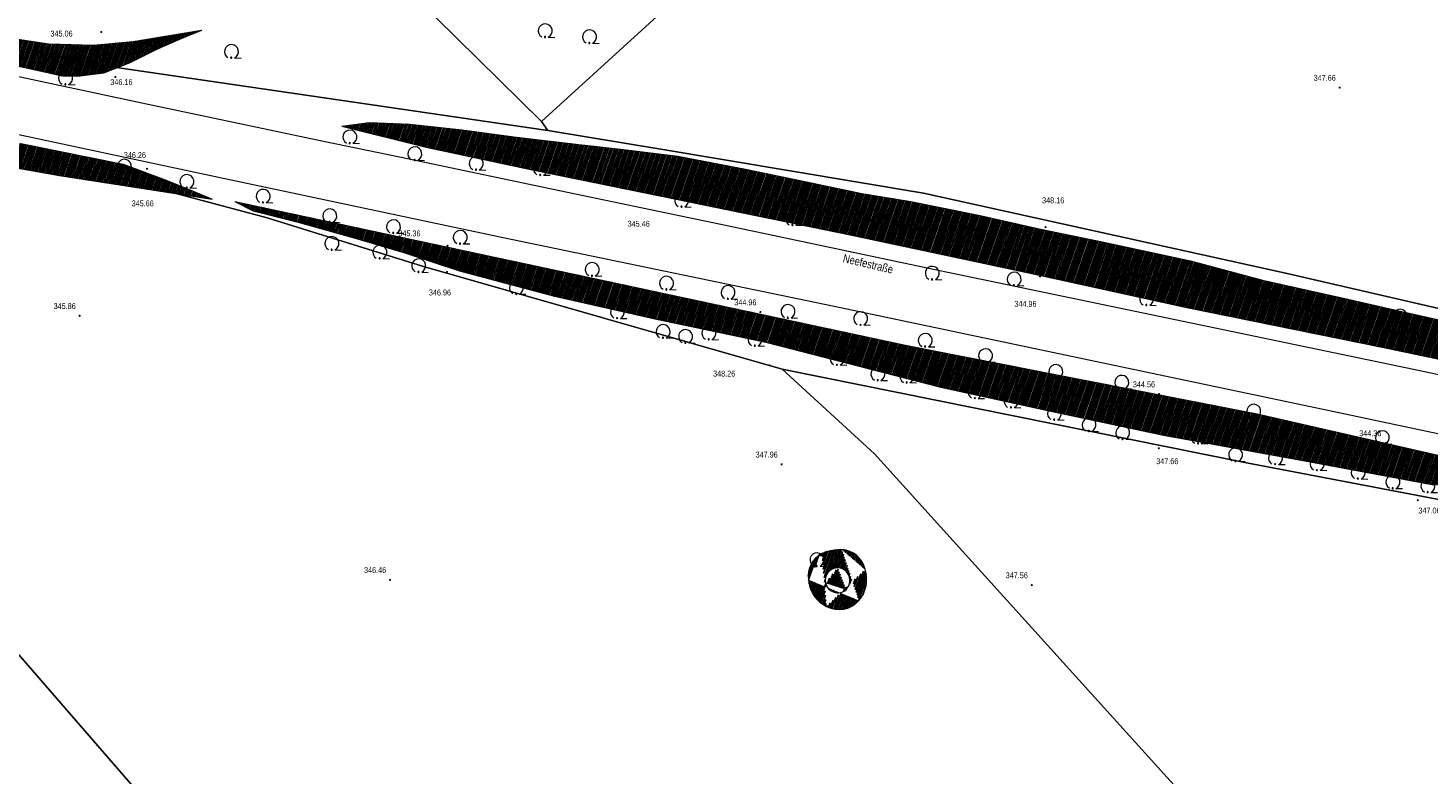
# Model space of a CAD drawing. Header units: metres. Extents: x 345144 to 348639, y 5629211 to 5635235.
# Tile 816 of 1056: x 347616 to 347776, y 5630323 to 5630408. Entities that reach past the tile are written whole.
import ezdxf

# ---------------------------------------------------------------- set-up
doc = ezdxf.new("R2010")
doc.units = ezdxf.units.M
doc.header["$MEASUREMENT"] = 0
for name, color, linetype in [('028 Geländeform', 7, 'Continuous'), ('028 Geländeform Ausg.', 7, 'Continuous'), ('081-083 Topographie', 7, 'Continuous'), ('AX Flurstück', 7, 'Continuous'), ('Definitionslinie', 7, 'Continuous'), ('Strasse Lokation', 7, 'Continuous')]:
    doc.layers.add(name, color=color, linetype=linetype)
doc.styles.add('ARIAL', font='arial.ttf', dxfattribs={"height": 1})
pattern_1 = [(250.9552151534, (0, 0), (0.1890527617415, -0.065261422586), [])]

# ---------------------------------------------------------------- blocks, each defined once
blk = doc.blocks.new('alk_043x_nrw')
h = blk.add_hatch(color=7)
edge = h.paths.add_edge_path(flags=0)
edge.add_arc((0, 0), 1, 180, 360, ccw=False)
edge.add_arc((0, 0), 1, 0, 180, ccw=False)
blk = doc.blocks.new('alk_7100_nrwx2')
at = {"true_color": 0x2e2e2e}
h = blk.add_hatch(color=250, dxfattribs=at)
edge = h.paths.add_edge_path(flags=0)
edge.add_arc((0.024073, -0.597267), 0.057254, 180, 360, ccw=False)
edge.add_arc((0.024073, -0.597267), 0.057255, 0, 180, ccw=False)
at = {"color": 250, "lineweight": 5, "true_color": 0x2e2e2e, "flags": 128}
blk.add_lwpolyline([(0.349382, -0.597267), (1, -0.597267)], dxfattribs=at)
at = {"color": 250, "lineweight": 5, "true_color": 0x2e2e2e}
for centre, radius, start, end in [((0.024073, 0.012362), 0.690995, -61.91481688, -118.08518312), ((0.024073, -0.597267), 0.057255, 0, 180), ((0.024073, -0.597267), 0.057254, 180, 0)]:
    blk.add_arc(centre, radius, start, end, dxfattribs=at)

msp = doc.modelspace()

# ---------------------------------------------------------------- hatches: boundary and pattern name
at = {"layer": '028 Geländeform', "true_color": 0xb27500}
h = msp.add_hatch(dxfattribs=at)
h.set_pattern_fill('_USER', color=44, scale=0.2, angle=250.95521515, style=0, pattern_type=0)
h.set_pattern_definition(pattern_1)
h.paths.add_polyline_path([(347549.382, 5630417.785), (347527.337, 5630422.64), (347527.337, 5630422.64), (347523.772, 5630423.452), (347523.772, 5630423.452), (347523.725, 5630428.59), (347523.725, 5630428.59), (347531.372, 5630426.584), (347531.372, 5630426.584), (347537.964, 5630424.582), (347537.964, 5630424.582), (347546.452, 5630422.07), (347546.452, 5630422.07), (347555.484, 5630420.023), (347555.484, 5630420.023), (347564.955, 5630417.353), (347564.955, 5630417.353), (347576.861, 5630414.574), (347576.861, 5630414.574), (347590.439, 5630411.596), (347590.439, 5630411.596), (347599.309, 5630409.63), (347599.309, 5630409.63), (347607.208, 5630408.326), (347607.208, 5630408.326), (347613.25, 5630407.166), (347613.25, 5630407.166), (347618.286, 5630406.406), (347618.286, 5630406.406), (347623.389, 5630406.279), (347623.389, 5630406.279), (347627.965, 5630406.686), (347627.965, 5630406.686), (347635.73, 5630407.987), (347635.73, 5630407.987), (347633.656, 5630407.13), (347633.656, 5630407.13), (347630.683, 5630405.843), (347630.683, 5630405.843), (347627.555, 5630404.281), (347627.555, 5630404.281), (347624.584, 5630403.111), (347624.584, 5630403.111), (347621.567, 5630402.731), (347621.567, 5630402.731), (347619.857, 5630402.771), (347619.857, 5630402.771), (347595.737, 5630408.083), (347595.737, 5630408.083), (347570.035, 5630413.636), (347570.035, 5630413.636)], flags=0)
h = msp.add_hatch(dxfattribs=at)
h.set_pattern_fill('_USER', color=44, scale=0.2, angle=250.95521515, style=0, pattern_type=0)
h.set_pattern_definition(pattern_1)
h.paths.add_polyline_path([(347547.044, 5630406.51), (347547.07, 5630407.117), (347547.07, 5630407.117), (347547.861, 5630408.062), (347547.861, 5630408.062), (347550.608, 5630408.053), (347550.608, 5630408.053), (347559.277, 5630406.856), (347559.277, 5630406.856), (347566.211, 5630405.387), (347566.211, 5630405.387), (347573.141, 5630403.82), (347573.141, 5630403.82), (347580.758, 5630402.087), (347580.758, 5630402.087), (347589.007, 5630400.349), (347589.007, 5630400.349), (347597.295, 5630398.682), (347597.295, 5630398.682), (347607.401, 5630396.637), (347607.401, 5630396.637), (347615.114, 5630395.054), (347615.114, 5630395.054), (347626.754, 5630392.68), (347626.754, 5630392.68), (347631.577, 5630390.905), (347631.577, 5630390.905), (347634.77, 5630389.592), (347634.77, 5630389.592), (347619.407, 5630392.506), (347619.407, 5630392.506), (347596.508, 5630397.307), (347596.508, 5630397.307), (347585.99, 5630399.373), (347585.99, 5630399.373), (347574.589, 5630401.361), (347574.589, 5630401.361), (347548.747, 5630406.21), (347548.747, 5630406.21)], flags=0)
h = msp.add_hatch(dxfattribs=at)
h.set_pattern_fill('_USER', color=44, scale=0.2, angle=250.95521515, style=0, pattern_type=0)
h.set_pattern_definition(pattern_1)
h.paths.add_polyline_path([(347547.402, 5630404.898), (347547.121, 5630405.587), (347547.121, 5630405.587), (347547.035, 5630406.309), (347547.035, 5630406.309), (347547.044, 5630406.51), (347547.044, 5630406.51), (347548.747, 5630406.21), (347548.747, 5630406.21), (347574.589, 5630401.361), (347574.589, 5630401.361), (347585.99, 5630399.373), (347585.99, 5630399.373), (347596.508, 5630397.307), (347596.508, 5630397.307), (347619.407, 5630392.506), (347619.407, 5630392.506), (347634.77, 5630389.592), (347634.77, 5630389.592), (347636.938, 5630388.699), (347636.938, 5630388.699), (347619.518, 5630391.407), (347619.518, 5630391.407), (347610.882, 5630392.912), (347610.882, 5630392.912), (347600.172, 5630394.938), (347600.172, 5630394.938), (347588.955, 5630397.22), (347588.955, 5630397.22), (347582.513, 5630398.637), (347582.513, 5630398.637), (347577.128, 5630399.602), (347577.128, 5630399.602), (347571.855, 5630400.225), (347571.855, 5630400.225), (347566.469, 5630401.109), (347566.469, 5630401.109), (347559.389, 5630402.192), (347559.389, 5630402.192), (347555.039, 5630403.098), (347555.039, 5630403.098), (347550.804, 5630403.814), (347550.804, 5630403.814), (347548.014, 5630404.305), (347548.014, 5630404.305)], flags=0)
h = msp.add_hatch(dxfattribs=at)
h.set_pattern_fill('_USER', color=44, scale=0.2, angle=250.95521515, style=0, pattern_type=0)
h.set_pattern_definition(pattern_1)
h.paths.add_polyline_path([(347748.507, 5630381.66), (347748.095, 5630376.322), (347748.095, 5630376.322), (347730.235, 5630380.256), (347730.235, 5630380.256), (347709.877, 5630384.584), (347709.877, 5630384.584), (347688.188, 5630389.02), (347688.188, 5630389.02), (347673.099, 5630392.121), (347673.099, 5630392.121), (347661.35, 5630394.624), (347661.35, 5630394.624), (347651.697, 5630397.016), (347651.697, 5630397.016), (347654.887, 5630397.424), (347654.887, 5630397.424), (347659.437, 5630397.263), (347659.437, 5630397.263), (347665.388, 5630396.618), (347665.388, 5630396.618), (347671.327, 5630395.795), (347671.327, 5630395.795), (347678.737, 5630394.932), (347678.737, 5630394.932), (347683.826, 5630394.358), (347683.826, 5630394.358), (347690.027, 5630393.584), (347690.027, 5630393.584), (347697.754, 5630392.114), (347697.754, 5630392.114), (347704.714, 5630390.657), (347704.714, 5630390.657), (347711.013, 5630389.356), (347711.013, 5630389.356), (347716.603, 5630388.426), (347716.603, 5630388.426), (347724.522, 5630386.828), (347724.522, 5630386.828), (347731.267, 5630385.288), (347731.267, 5630385.288), (347738.616, 5630383.767), (347738.616, 5630383.767)], flags=0)
h = msp.add_hatch(dxfattribs=at)
h.set_pattern_fill('_USER', color=44, scale=0.2, angle=250.95521515, style=0, pattern_type=0)
h.set_pattern_definition(pattern_1)
h.paths.add_polyline_path([(347882.734, 5630336.423), (347868.229, 5630338.834), (347868.229, 5630338.834), (347846.226, 5630343.129), (347846.226, 5630343.129), (347829.909, 5630346.011), (347829.909, 5630346.011), (347810.56, 5630349.669), (347810.56, 5630349.669), (347791.915, 5630353.324), (347791.915, 5630353.324), (347776.281, 5630356.1), (347776.281, 5630356.1), (347761.738, 5630358.788), (347761.738, 5630358.788), (347745.457, 5630361.773), (347745.457, 5630361.773), (347732.593, 5630364.509), (347732.593, 5630364.509), (347720.023, 5630367.238), (347720.023, 5630367.238), (347700.08, 5630372.379), (347700.08, 5630372.379), (347687.262, 5630375.069), (347687.262, 5630375.069), (347675.824, 5630377.651), (347675.824, 5630377.651), (347665.144, 5630380.527), (347665.144, 5630380.527), (347658.799, 5630382.593), (347658.799, 5630382.593), (347653.238, 5630384.259), (347653.238, 5630384.259), (347646.72, 5630386.055), (347646.72, 5630386.055), (347641.598, 5630387.342), (347641.598, 5630387.342), (347639.504, 5630388.438), (347639.504, 5630388.438), (347716.335, 5630371.974), (347716.335, 5630371.974), (347756.141, 5630364.19), (347756.141, 5630364.19), (347787.085, 5630357.105), (347787.085, 5630357.105), (347808.588, 5630352.96), (347808.588, 5630352.96), (347824.134, 5630349.636), (347824.134, 5630349.636), (347835.287, 5630347.647), (347835.287, 5630347.647), (347843.426, 5630345.786), (347843.426, 5630345.786), (347850.108, 5630344.273), (347850.108, 5630344.273), (347856.464, 5630343.247), (347856.464, 5630343.247), (347863.022, 5630341.697), (347863.022, 5630341.697), (347868.412, 5630340.489), (347868.412, 5630340.489), (347875.568, 5630339.323), (347875.568, 5630339.323), (347884.688, 5630337.049), (347884.688, 5630337.049)], flags=0)
h = msp.add_hatch(dxfattribs=at)
h.set_pattern_fill('_USER', color=44, scale=0.2, angle=250.95521515, style=0, pattern_type=0)
h.set_pattern_definition(pattern_1)
h.paths.add_polyline_path([(347848.235, 5630357.622), (347856.231, 5630355.705), (347856.231, 5630355.705), (347880.098, 5630349.951), (347880.098, 5630349.951), (347885.344, 5630348.832), (347885.344, 5630348.832), (347890.374, 5630346.374), (347890.374, 5630346.374), (347881.847, 5630348.059), (347881.847, 5630348.059), (347864.488, 5630351.597), (347864.488, 5630351.597), (347843.585, 5630356.199), (347843.585, 5630356.199), (347817.992, 5630361.615), (347817.992, 5630361.615), (347798.056, 5630365.982), (347798.056, 5630365.982), (347770.367, 5630371.797), (347770.367, 5630371.797), (347748.095, 5630376.322), (347748.095, 5630376.322), (347748.507, 5630381.66), (347748.507, 5630381.66), (347756.734, 5630379.465), (347756.734, 5630379.465), (347766.46, 5630377.276), (347766.46, 5630377.276), (347773.946, 5630375.569), (347773.946, 5630375.569), (347779.813, 5630374.259), (347779.813, 5630374.259), (347788.387, 5630372.071), (347788.387, 5630372.071), (347797.941, 5630369.917), (347797.941, 5630369.917), (347806.979, 5630367.611), (347806.979, 5630367.611), (347817.485, 5630365.21), (347817.485, 5630365.21), (347825.834, 5630363.127), (347825.834, 5630363.127), (347832.766, 5630361.303), (347832.766, 5630361.303), (347837.526, 5630360.73), (347837.526, 5630360.73), (347841.244, 5630359.589), (347841.244, 5630359.589)], flags=0)
h = msp.add_hatch(dxfattribs=at)
h.set_pattern_fill('_USER', color=44, scale=0.2, angle=250.95521515, style=0, pattern_type=0)
h.set_pattern_definition(pattern_1)
edge = h.paths.add_edge_path(flags=0)
edge.add_arc((347708.563, 5630345.821), 2.893666, 11.98963493, 86.4137847, ccw=False)
edge.add_arc((347707.961, 5630345.284), 3.615753, -41.16505564, 18.34475089, ccw=False)
edge.add_arc((347708.423, 5630344.808), 2.955134, 241.25801111, 319.88660359, ccw=False)
edge.add_arc((347708.659, 5630345.568), 3.738295, 184.7572769, 243.6885593, ccw=False)
edge.add_arc((347707.906, 5630345.644), 2.996962, 118.6516555, 187.40008709, ccw=False)
edge.add_line((347706.469, 5630348.274), (347706.60525, 5630348.332375))
edge.add_line((347706.60525, 5630348.332375), (347706.742984, 5630348.382953))
edge.add_line((347706.742984, 5630348.382953), (347706.880719, 5630348.433531))
edge.add_line((347706.880719, 5630348.433531), (347707.019938, 5630348.476313))
edge.add_line((347707.019938, 5630348.476313), (347707.159156, 5630348.519094))
edge.add_line((347707.159156, 5630348.519094), (347707.299859, 5630348.554078))
edge.add_line((347707.299859, 5630348.554078), (347707.440563, 5630348.589063))
edge.add_line((347707.440563, 5630348.589063), (347707.58275, 5630348.61625))
edge.add_line((347707.58275, 5630348.61625), (347707.724937, 5630348.643437))
edge.add_line((347707.724937, 5630348.643437), (347707.868609, 5630348.662828))
edge.add_line((347707.868609, 5630348.662828), (347708.012281, 5630348.682219))
edge.add_line((347708.012281, 5630348.682219), (347708.157438, 5630348.693813))
edge.add_line((347708.157438, 5630348.693813), (347708.302594, 5630348.705406))
edge.add_line((347708.302594, 5630348.705406), (347708.449234, 5630348.709203))
edge.add_line((347708.449234, 5630348.709203), (347708.595875, 5630348.713))
edge.add_line((347708.595875, 5630348.713), (347708.744, 5630348.709))
edge = h.paths.add_edge_path(flags=0)
edge.add_arc((347708.209, 5630345.171), 1.462358, -45.80302986, 87.53086974, ccw=False)
edge.add_arc((347708.3, 5630345.227), 1.443629, 193.98812004, 310.05457115, ccw=False)
edge.add_arc((347708.285, 5630345.208), 1.424744, 90.52305087, 193.39249776, ccw=False)

# ---------------------------------------------------------------- linework, layer by layer
at = {"layer": '081-083 Topographie', "color": 7, "linetype": 'Continuous', "lineweight": 5, "flags": 128}
for points in [[(347491.633, 5630421.961), (347512.068, 5630417.724), (347512.068, 5630417.724), (347529.284, 5630414.008), (347529.284, 5630414.008), (347552.128, 5630409.249), (347552.128, 5630409.249), (347584.397, 5630402.339), (347584.397, 5630402.339), (347610.726, 5630396.948), (347610.726, 5630396.948), (347637.853, 5630391.147), (347637.853, 5630391.147), (347670.106, 5630384.327), (347670.106, 5630384.327), (347707.856, 5630376.464), (347707.856, 5630376.464), (347764.914, 5630364.472), (347764.914, 5630364.472), (347825.109, 5630351.665), (347825.109, 5630351.665), (347890.999, 5630337.685)], [(347612.321, 5630403.238), (347628.901, 5630399.672), (347628.901, 5630399.672), (347649.608, 5630395.304), (347649.608, 5630395.304), (347658.303, 5630393.515), (347658.303, 5630393.515), (347678.177, 5630389.352), (347678.177, 5630389.352), (347695.679, 5630385.695), (347695.679, 5630385.695), (347719.918, 5630380.555), (347719.918, 5630380.555), (347739.452, 5630376.5), (347739.452, 5630376.5), (347773.965, 5630369.303), (347773.965, 5630369.303), (347815.482, 5630360.501)]]:
    msp.add_lwpolyline(points, dxfattribs=at)
at = {"layer": 'AX Flurstück', "color": 8, "linetype": 'Continuous', "lineweight": 13, "true_color": 0x808080, "flags": 128}
for points in [[(347564.004, 5630505.285), (347603.391, 5630465.886), (347616.716, 5630453.37), (347640.746, 5630430.8), (347674.489, 5630397.548), (347675.203, 5630396.545), (347622.61, 5630404.208), (347589.98, 5630411.775), (347561.895, 5630418.094), (347521.558, 5630428.352), (347511.41, 5630430.318), (347504.375, 5630436.319), (347483.663, 5630454.501), (347465.818, 5630471.512), (347442.118, 5630496.732), (347420.089, 5630521.732)], [(347685.565, 5630507.151), (347689.817, 5630511.811), (347698.646, 5630503.748), (347711.249, 5630491.318), (347711.482, 5630492.609), (347721.33, 5630483.043), (347742.465, 5630459.91), (347718.828, 5630438.19), (347695.239, 5630416.514), (347674.489, 5630397.548), (347640.746, 5630430.8), (347616.716, 5630453.37), (347653.92, 5630487.102), (347683.623, 5630514.034), (347684.434, 5630514.772), (347686.804, 5630514.496), (347687.953, 5630513.478), (347683.732, 5630508.836), (347680.915, 5630505.739), (347682.737, 5630504.044), (347685.565, 5630507.151)], [(347267.193, 5630482.046), (347300.993, 5630475.68), (347348.853, 5630466.026), (347375.151, 5630458.32), (347397.94, 5630452.137), (347428.716, 5630446.266), (347465.231, 5630440.093), (347511.41, 5630430.318), (347521.558, 5630428.352), (347561.895, 5630418.094), (347589.98, 5630411.775), (347622.61, 5630404.208), (347675.203, 5630396.545), (347688.099, 5630394.383), (347718.045, 5630389.365), (347759.561, 5630380.213), (347805.521, 5630369.611)], [(347801.383, 5630349.756), (347754.722, 5630358.635), (347701.95, 5630369.295), (347661.034, 5630380.99), (347643.197, 5630386.554), (347617.846, 5630393.32), (347596.877, 5630396.452), (347560.813, 5630403.236), (347543.654, 5630406.067), (347498.522, 5630415.248), (347461.786, 5630423.768), (347438.3, 5630429.454), (347425.355, 5630432.272), (347397.821, 5630438.783), (347369.171, 5630441.865), (347344.275, 5630447.39), (347296.45, 5630457.983), (347263.611, 5630465.084)], [(347742.465, 5630459.91), (347774.311, 5630424.564), (347778.595, 5630420.157), (347800.971, 5630395.292), (347815.983, 5630380.073), (347832.751, 5630362.741), (347805.521, 5630369.611), (347759.561, 5630380.213), (347718.045, 5630389.365), (347688.099, 5630394.383), (347675.203, 5630396.545), (347674.489, 5630397.548), (347695.239, 5630416.514), (347718.828, 5630438.19), (347742.465, 5630459.91)], [(347517.02, 5630303.555), (347489.973, 5630330.904), (347468.822, 5630349.627), (347439.848, 5630373.162), (347405.231, 5630398.837), (347369.171, 5630441.865), (347397.821, 5630438.783), (347425.355, 5630432.272), (347438.3, 5630429.454), (347461.786, 5630423.768), (347498.522, 5630415.248), (347543.654, 5630406.067), (347557.103, 5630394.969), (347594.563, 5630359.909), (347607.693, 5630344.945), (347637.587, 5630310.521)], [(347637.587, 5630310.521), (347607.693, 5630344.945), (347594.563, 5630359.909), (347557.103, 5630394.969), (347543.654, 5630406.067), (347560.813, 5630403.236), (347596.877, 5630396.452), (347617.846, 5630393.32), (347643.197, 5630386.554), (347661.034, 5630380.99), (347701.95, 5630369.295), (347712.462, 5630359.623), (347746.183, 5630322.314)], [(347830.284, 5630344.379), (347854.214, 5630340.555), (347874.314, 5630319.785), (347901.421, 5630292.657), (347925.246, 5630266.763), (347951.537, 5630244.941), (347899.556, 5630200.422), (347881.242, 5630214.415), (347842.401, 5630243.176), (347801.818, 5630272.224), (347765.359, 5630301.715), (347746.183, 5630322.314), (347712.462, 5630359.623), (347701.95, 5630369.295), (347754.722, 5630358.635), (347801.383, 5630349.756), (347830.284, 5630344.379)]]:
    msp.add_lwpolyline(points, dxfattribs=at)
at = {"layer": 'Definitionslinie', "color": 44, "linetype": 'Continuous', "lineweight": 5, "true_color": 0xb27500, "flags": 128}
for points in [[(347595.737, 5630408.083), (347619.857, 5630402.771)], [(347613.25, 5630407.166), (347618.286, 5630406.406)], [(347623.389, 5630406.279), (347627.965, 5630406.686)], [(347627.965, 5630406.686), (347635.73, 5630407.987)], [(347630.683, 5630405.843), (347633.656, 5630407.13)], [(347633.656, 5630407.13), (347635.73, 5630407.987)], [(347618.286, 5630406.406), (347623.389, 5630406.279)], [(347627.555, 5630404.281), (347630.683, 5630405.843)], [(347624.584, 5630403.111), (347627.555, 5630404.281)], [(347619.857, 5630402.771), (347621.567, 5630402.731)], [(347621.567, 5630402.731), (347624.584, 5630403.111)], [(347596.508, 5630397.307), (347619.407, 5630392.506)], [(347596.508, 5630397.307), (347619.407, 5630392.506)], [(347651.697, 5630397.016), (347654.887, 5630397.424)], [(347654.887, 5630397.424), (347659.437, 5630397.263)], [(347659.437, 5630397.263), (347665.388, 5630396.618)], [(347651.697, 5630397.016), (347661.35, 5630394.624)], [(347665.388, 5630396.618), (347671.327, 5630395.795)], [(347671.327, 5630395.795), (347678.737, 5630394.932)], [(347615.114, 5630395.054), (347626.754, 5630392.68)], [(347661.35, 5630394.624), (347673.099, 5630392.121)], [(347678.737, 5630394.932), (347683.826, 5630394.358)], [(347683.826, 5630394.358), (347690.027, 5630393.584)], [(347610.882, 5630392.912), (347619.518, 5630391.407)], [(347619.407, 5630392.506), (347634.77, 5630389.592)], [(347619.407, 5630392.506), (347634.77, 5630389.592)], [(347626.754, 5630392.68), (347631.577, 5630390.905)], [(347690.027, 5630393.584), (347697.754, 5630392.114)], [(347619.518, 5630391.407), (347636.938, 5630388.699)], [(347631.577, 5630390.905), (347634.77, 5630389.592)], [(347673.099, 5630392.121), (347688.188, 5630389.02)], [(347697.754, 5630392.114), (347704.714, 5630390.657)], [(347704.714, 5630390.657), (347711.013, 5630389.356)], [(347634.77, 5630389.592), (347636.938, 5630388.699)], [(347711.013, 5630389.356), (347716.603, 5630388.426)], [(347639.504, 5630388.438), (347641.598, 5630387.342)], [(347639.504, 5630388.438), (347716.335, 5630371.974)], [(347688.188, 5630389.02), (347709.877, 5630384.584)], [(347716.603, 5630388.426), (347724.522, 5630386.828)], [(347641.598, 5630387.342), (347646.72, 5630386.055)], [(347646.72, 5630386.055), (347653.238, 5630384.259)], [(347724.522, 5630386.828), (347731.267, 5630385.288)], [(347653.238, 5630384.259), (347658.799, 5630382.593)], [(347709.877, 5630384.584), (347730.235, 5630380.256)], [(347731.267, 5630385.288), (347738.616, 5630383.767)], [(347738.616, 5630383.767), (347748.507, 5630381.66)], [(347658.799, 5630382.593), (347665.144, 5630380.527)], [(347748.095, 5630376.322), (347748.507, 5630381.66)], [(347748.095, 5630376.322), (347748.507, 5630381.66)], [(347748.507, 5630381.66), (347756.734, 5630379.465)], [(347665.144, 5630380.527), (347675.824, 5630377.651)], [(347730.235, 5630380.256), (347748.095, 5630376.322)], [(347756.734, 5630379.465), (347766.46, 5630377.276)], [(347675.824, 5630377.651), (347687.262, 5630375.069)], [(347748.095, 5630376.322), (347770.367, 5630371.797)], [(347766.46, 5630377.276), (347773.946, 5630375.569)], [(347687.262, 5630375.069), (347700.08, 5630372.379)], [(347773.946, 5630375.569), (347779.813, 5630374.259)], [(347700.08, 5630372.379), (347720.023, 5630367.238)], [(347716.335, 5630371.974), (347756.141, 5630364.19)], [(347770.367, 5630371.797), (347798.056, 5630365.982)], [(347720.023, 5630367.238), (347732.593, 5630364.509)], [(347732.593, 5630364.509), (347745.457, 5630361.773)], [(347756.141, 5630364.19), (347787.085, 5630357.105)], [(347745.457, 5630361.773), (347761.738, 5630358.788)], [(347761.738, 5630358.788), (347776.281, 5630356.1)], [(347706.469, 5630348.274), (347706.60525, 5630348.332375), (347706.742984, 5630348.382953), (347706.880719, 5630348.433531), (347707.019938, 5630348.476313), (347707.159156, 5630348.519094), (347707.299859, 5630348.554078), (347707.440563, 5630348.589063), (347707.58275, 5630348.61625), (347707.724937, 5630348.643437), (347707.868609, 5630348.662828), (347708.012281, 5630348.682219), (347708.157438, 5630348.693813), (347708.302594, 5630348.705406), (347708.449234, 5630348.709203), (347708.595875, 5630348.713), (347708.744, 5630348.709)]]:
    msp.add_lwpolyline(points, dxfattribs=at)
at = {"layer": 'Definitionslinie', "color": 7, "linetype": 'Continuous', "lineweight": 5, "flags": 128}
for points in [[(347612.321, 5630403.238), (347628.901, 5630399.672)], [(347628.901, 5630399.672), (347649.608, 5630395.304)], [(347610.726, 5630396.948), (347637.853, 5630391.147)], [(347649.608, 5630395.304), (347658.303, 5630393.515)], [(347658.303, 5630393.515), (347678.177, 5630389.352)], [(347637.853, 5630391.147), (347670.106, 5630384.327)], [(347678.177, 5630389.352), (347695.679, 5630385.695)], [(347670.106, 5630384.327), (347707.856, 5630376.464)], [(347695.679, 5630385.695), (347719.918, 5630380.555)], [(347719.918, 5630380.555), (347739.452, 5630376.5)], [(347707.856, 5630376.464), (347764.914, 5630364.472)], [(347739.452, 5630376.5), (347773.965, 5630369.303)], [(347773.965, 5630369.303), (347815.482, 5630360.501)], [(347764.914, 5630364.472), (347825.109, 5630351.665)]]:
    msp.add_lwpolyline(points, dxfattribs=at)
at = {"layer": 'Definitionslinie', "color": 44, "linetype": 'Continuous', "lineweight": 5, "true_color": 0xb27500}
for centre, radius, start, end in [((347707.906, 5630345.644), 2.996962, 118.6516555, -172.59991291), ((347708.563, 5630345.821), 2.893666, 11.98963493, 86.4137847), ((347708.285, 5630345.208), 1.424744, 90.52305087, -166.60750224), ((347708.209, 5630345.171), 1.462358, -45.80302986, 87.53086974), ((347707.961, 5630345.284), 3.615755, -41.16505564, 18.34475089), ((347708.659, 5630345.568), 3.737877, -175.2427231, -116.3114407), ((347708.3, 5630345.227), 1.443815, -166.01187996, -49.94542885), ((347708.423, 5630344.808), 2.955084, -118.74198889, -40.11339641)]:
    msp.add_arc(centre, radius, start, end, dxfattribs=at)

# ---------------------------------------------------------------- block references
at = {"layer": '028 Geländeform', "xscale": 0.125, "yscale": 0.125}
for p, rotation in [((347624.28, 5630407.767), -2.326094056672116), ((347625.877, 5630402.631), -2.325521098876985), ((347765.537, 5630401.426), -2.325521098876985), ((347629.488, 5630392.161), -2.325521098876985), ((347629.413, 5630389.874), -2.326094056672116), ((347688.05, 5630389.474), -2.326094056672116), ((347731.983, 5630385.497), -2.326094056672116), ((347663.775, 5630383.367), -2.326094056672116), ((347663.7, 5630380.376), -2.326094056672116), ((347731.351, 5630379.885), -2.325521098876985), ((347621.806, 5630375.383), -2.326094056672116), ((347699.454, 5630375.809), -2.325521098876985), ((347700.532, 5630369.726), -2.325521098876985), ((347744.922, 5630366.453), -2.325521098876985), ((347744.906, 5630360.267), -2.325521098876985), ((347770.795, 5630360.861), -2.325521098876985), ((347701.879, 5630358.436), -2.325521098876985), ((347774.452, 5630354.345), -2.325521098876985), ((347657.216, 5630345.253), -2.326036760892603), ((347730.413, 5630344.656), -2.325521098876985)]:
    msp.add_blockref('alk_043x_nrw', p, dxfattribs=dict(at, rotation=rotation))
at = {"layer": '081-083 Topographie', "xscale": 1.15275, "yscale": 1.15275}
for p, rotation in [((347674.888, 5630407.882), -2.325521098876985), ((347679.941, 5630407.199), -2.325521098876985), ((347639.095, 5630405.526), -2.326094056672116), ((347620.17, 5630402.472), -2.326094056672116), ((347652.609, 5630395.77), -2.325521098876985), ((347660.008, 5630393.856), -2.326094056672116), ((347672.456, 5630393.652), -2.325521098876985), ((347626.886, 5630392.431), -2.326094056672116), ((347667.021, 5630392.742), -2.326094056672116), ((347674.337, 5630392.149), -2.325521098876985), ((347634.017, 5630390.684), -2.326094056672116), ((347642.712, 5630389.003), -2.325521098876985), ((347690.453, 5630388.524), -2.325521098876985), ((347650.312, 5630386.77), -2.326094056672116), ((347712.654, 5630386.657), -2.325521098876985), ((347657.574, 5630385.53), -2.326094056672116), ((347703.114, 5630386.422), -2.326094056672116), ((347719.584, 5630386.31), -2.326094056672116), ((347650.55, 5630383.619), -2.326094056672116), ((347665.189, 5630384.312), -2.326094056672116), ((347723.221, 5630384.743), -2.325521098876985), ((347734.214, 5630383.802), -2.325521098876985), ((347656.02, 5630382.624), -2.326094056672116), ((347660.453, 5630381.075), -2.326094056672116), ((347680.25, 5630380.638), -2.326094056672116), ((347719.04, 5630380.218), -2.326094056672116), ((347738.108, 5630380.906), -2.325521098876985), ((347740.399, 5630380.431), -2.325521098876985), ((347688.733, 5630379.077), -2.326094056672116), ((347728.373, 5630379.553), -2.325521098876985), ((347749.327, 5630379.888), -2.325521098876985), ((347753.753, 5630379.334), -2.325521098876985), ((347671.594, 5630378.568), -2.326094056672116), ((347676.493, 5630378.447), -2.326094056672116), ((347695.74, 5630378.019), -2.325521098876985), ((347743.489, 5630377.302), -2.326094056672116), ((347756.862, 5630378.157), -2.325521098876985), ((347683.117, 5630375.795), -2.326094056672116), ((347702.582, 5630375.85), -2.325521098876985), ((347760.652, 5630376.956), -2.325521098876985), ((347762.546, 5630375.797), -2.325521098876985), ((347710.869, 5630375.044), -2.325521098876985), ((347765.687, 5630375.301), -2.325521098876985), ((347767.594, 5630375.254), -2.325521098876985), ((347772.4, 5630375.317), -2.325521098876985), ((347688.336, 5630373.567), -2.326094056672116), ((347690.904, 5630372.996), -2.326094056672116), ((347693.553, 5630373.389), -2.325521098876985), ((347698.816, 5630372.657), -2.325521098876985), ((347704.344, 5630372.519), -2.325521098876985), ((347718.24, 5630372.56), -2.325521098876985), ((347768.614, 5630373.712), -2.325521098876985), ((347725.119, 5630370.815), -2.325521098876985), ((347708.18, 5630370.481), -2.325521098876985), ((347719.025, 5630370.159), -2.325521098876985), ((347712.84, 5630368.722), -2.326094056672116), ((347716.143, 5630368.461), -2.325521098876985), ((347733.123, 5630369.013), -2.325521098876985), ((347740.652, 5630367.778), -2.325521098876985), ((347723.914, 5630366.668), -2.325521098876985), ((347728.036, 5630365.607), -2.326094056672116), ((347755.705, 5630364.481), -2.325521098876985), ((347732.966, 5630364.224), -2.325521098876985), ((347736.918, 5630362.926), -2.325521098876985), ((347740.76, 5630362.013), -2.325521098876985), ((347749.373, 5630361.515), -2.325521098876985), ((347770.377, 5630361.461), -2.325521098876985), ((347753.642, 5630359.501), -2.325521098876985), ((347758.184, 5630359.134), -2.325521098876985), ((347762.937, 5630358.46), -2.325521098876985), ((347767.609, 5630357.493), -2.325521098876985), ((347771.578, 5630356.392), -2.325521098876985), ((347775.573, 5630355.938), -2.325521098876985), ((347705.885, 5630347.516), -2.325521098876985)]:
    msp.add_blockref('alk_7100_nrwx2', p, dxfattribs=dict(at, rotation=rotation))

# ---------------------------------------------------------------- texts
at = {"layer": '028 Geländeform Ausg.', "color": 44, "true_color": 0xb27500, "style": 'ARIAL', "width": 0.8}
for s, height, p in [('345.06', 0.6761367, (347618.475, 5630407.25)), ('346.16', 0.6761366, (347625.309, 5630401.712)), ('347.66', 0.6761367, (347762.566, 5630402.197)), ('346.26', 0.6761367, (347626.844, 5630393.381)), ('345.66', 0.6761366, (347627.743, 5630387.871)), ('348.16', 0.6761366, (347731.592, 5630388.217)), ('345.46', 0.6761366, (347684.313, 5630385.542)), ('345.36', 0.6761366, (347658.162, 5630384.445)), ('346.96', 0.6761367, (347661.644, 5630377.705)), ('345.86', 0.6761367, (347618.835, 5630376.154)), ('344.96', 0.6761367, (347696.483, 5630376.58)), ('344.96', 0.6761367, (347728.429, 5630376.406)), ('348.26', 0.6761367, (347694.061, 5630368.448)), ('344.56', 0.6761367, (347741.951, 5630367.224)), ('344.36', 0.6761366, (347767.767, 5630361.643)), ('347.96', 0.6761367, (347698.909, 5630359.207)), ('347.66', 0.6761367, (347744.61, 5630358.453)), ('347.06', 0.6761367, (347774.515, 5630352.824)), ('346.46', 0.6761366, (347654.245, 5630346.024)), ('347.56', 0.6761366, (347727.442, 5630345.428))]:
    msp.add_text(s, height=height, dxfattribs=at).set_placement(p)
at = {"layer": 'Strasse Lokation', "color": 219, "true_color": 0x5c3d57, "style": 'ARIAL', "width": 0.8}
msp.add_text('Neefestraße', height=0.94657492, rotation=-13.22011593, dxfattribs=at).set_placement((347708.807, 5630381.519))

doc.saveas('drawing.dxf')
